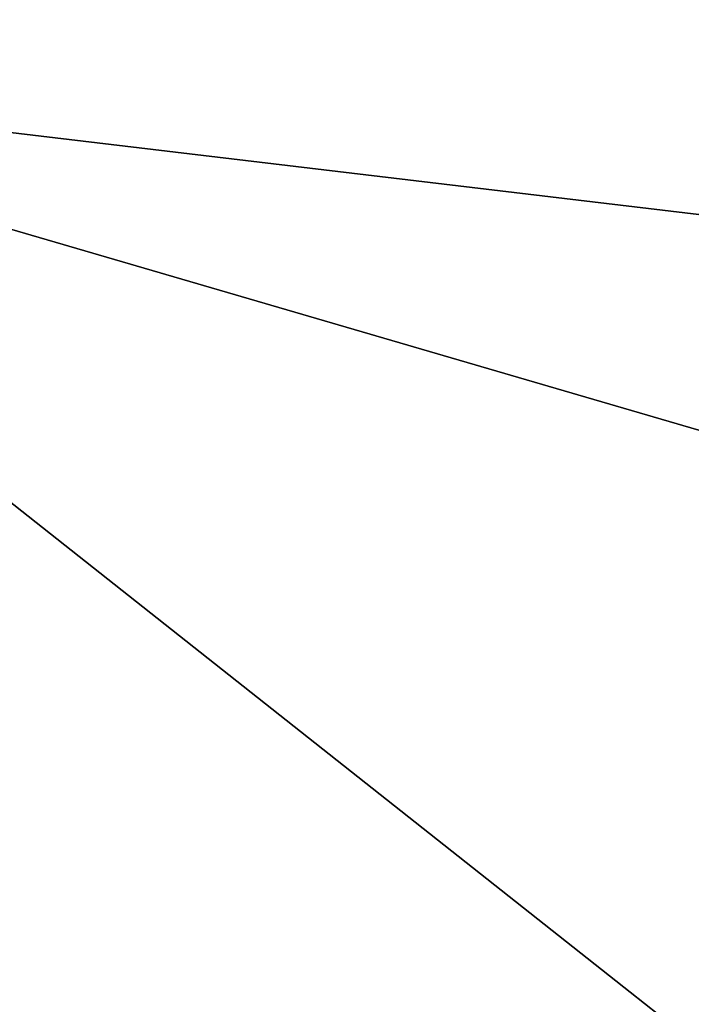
# Model space of a CAD drawing. Extents: x -250 to 250, y -963 to 894.
# Tile 975 of 1056: x -144.987 to -144.354, y 814.94 to 815.868. Entities that reach past the tile are written whole.
import ezdxf

# ---------------------------------------------------------------- set-up
doc = ezdxf.new("R2010")
doc.units = 0
doc.header["$LTSCALE"] = 65.185185
for name, color, linetype in [('1645', 7, 'CONTINUOUS'), ('1654', 7, 'CONTINUOUS'), ('674', 7, 'CONTINUOUS'), ('770', 7, 'CONTINUOUS'), ('771', 7, 'CONTINUOUS'), ('772', 7, 'CONTINUOUS'), ('790', 7, 'CONTINUOUS')]:
    doc.layers.add(name, color=color, linetype=linetype)

msp = doc.modelspace()

# ---------------------------------------------------------------- linework, layer by layer
at = {"layer": '1645', "color": 7, "linetype": 'CONTINUOUS'}
for points in [[(-150, 818, -68.55), (-143.4221, 815.66039, -68.55), (-150, 817.97071, -68.62071), (-150, 818, -68.55)], [(-143.4221, 815.66039, -68.55), (-150, 817.9, -68.65), (-150, 817.97071, -68.62071), (-143.4221, 815.66039, -68.55)], [(-143.48762, 815.58224, -68.65), (-150, 817.9, -68.65), (-143.4221, 815.66039, -68.55), (-143.48762, 815.58224, -68.65)]]:
    msp.add_3dface(points, dxfattribs=at)
at = {"layer": '1654', "color": 7, "linetype": 'CONTINUOUS'}
for points in [[(-150, 816.35832, -68.65), (-143.65716, 813.8908, -68.65), (-150, 815.13358, -68.62499), (-150, 816.35832, -68.65)], [(-143.65716, 813.8908, -68.65), (-150, 813.91088, -68.55), (-150, 815.13358, -68.62499), (-143.65716, 813.8908, -68.65)]]:
    msp.add_3dface(points, dxfattribs=at)
at = {"layer": '674', "color": 7, "linetype": 'CONTINUOUS'}
for points in [[(210, 814, -11), (-210, 814, -11), (-210, 818.77272, -9.91066), (210, 814, -11)], [(210, 818.77272, -9.91066), (210, 814, -11), (-210, 818.77272, -9.91066), (210, 818.77272, -9.91066)], [(210, 818.77271, 9.91066), (-210, 818.77271, 9.91066), (-210, 814, 11), (210, 818.77271, 9.91066)], [(210, 814, 11), (210, 818.77271, 9.91066), (-210, 814, 11), (210, 814, 11)]]:
    msp.add_3dface(points, dxfattribs=at)
at = {"layer": '770', "color": 7, "linetype": 'CONTINUOUS'}
for points in [[(-150, 817.9, -68.65), (-143.48762, 815.58224, -68.65), (-150, 816.35832, -68.65), (-150, 817.9, -68.65)], [(-150, 816.35832, -68.65), (-143.48762, 815.58224, -68.65), (-143.65716, 813.8908, -68.65), (-150, 816.35832, -68.65)]]:
    msp.add_3dface(points, dxfattribs=at)
at = {"layer": '771', "color": 7, "linetype": 'CONTINUOUS'}
msp.add_3dface([(-142.19883, 813.20147, -15.65), (-145.51201, 815.82146, -15.65), (-150, 814.1, -15.65), (-142.19883, 813.20147, -15.65)], dxfattribs=at)
at = {"layer": '772', "color": 7, "linetype": 'CONTINUOUS'}
for points in [[(-143.4221, 815.66039, -68.55), (-150, 818, -68.55), (-144.85092, 816.59874, -51.65), (-143.4221, 815.66039, -68.55)], [(-145.71816, 817.0412, -16.65), (-142.56883, 814.96184, -16.65), (-145.24142, 816.80924, -28.20115), (-145.71816, 817.0412, -16.65)], [(-145.24142, 816.80924, -28.20115), (-142.56883, 814.96184, -16.65), (-144.85092, 816.59874, -30.15), (-145.24142, 816.80924, -28.20115)], [(-144.85092, 816.59874, -30.15), (-142.56883, 814.96184, -16.65), (-144.85092, 816.59874, -51.65), (-144.85092, 816.59874, -30.15)], [(-142.56883, 814.96184, -16.65), (-143.4221, 815.66039, -68.55), (-144.85092, 816.59874, -51.65), (-142.56883, 814.96184, -16.65)]]:
    msp.add_3dface(points, dxfattribs=at)
at = {"layer": '790', "color": 7, "linetype": 'CONTINUOUS'}
for points in [[(-145.51201, 815.82146, -15.65), (-142.56883, 814.96184, -16.65), (-145.71816, 817.0412, -16.65), (-145.51201, 815.82146, -15.65)], [(-145.51201, 815.82146, -15.65), (-142.19883, 813.20147, -15.65), (-142.56883, 814.96184, -16.65), (-145.51201, 815.82146, -15.65)]]:
    msp.add_3dface(points, dxfattribs=at)

doc.saveas('drawing.dxf')
